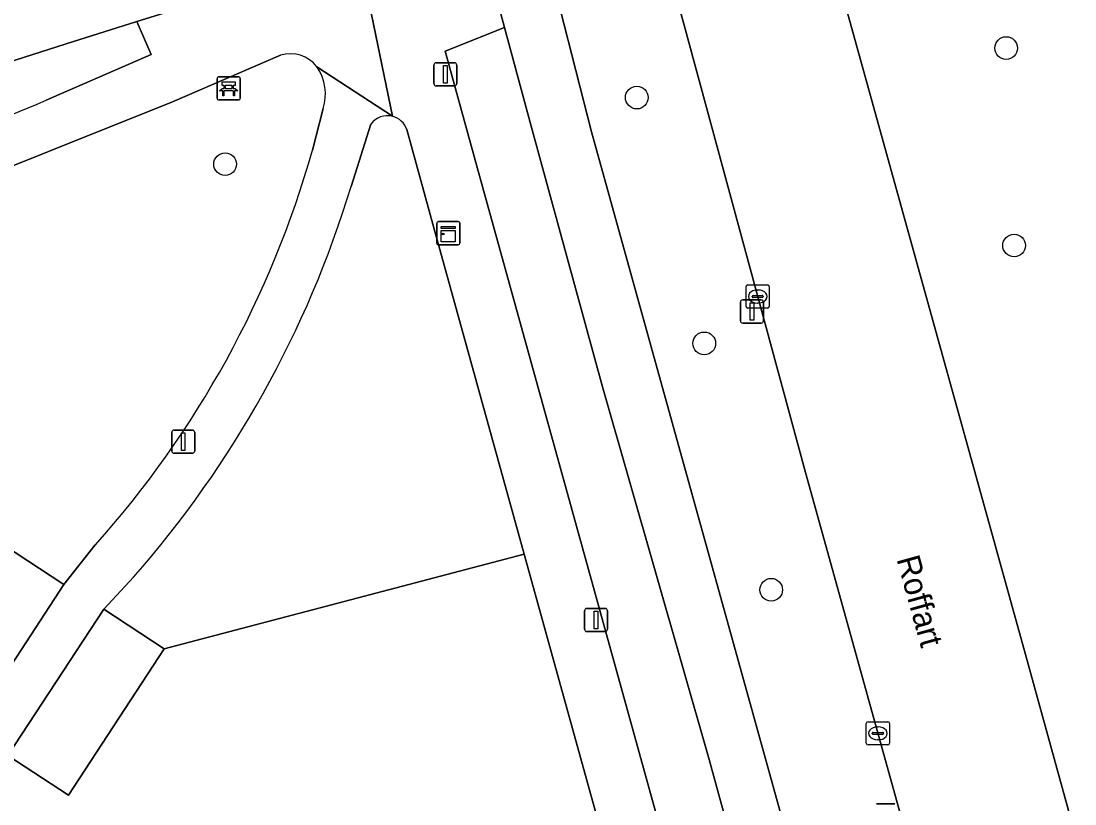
# Model space of a CAD drawing. Extents: x 158031 to 159244, y 380104 to 381214.
# Drawn here: x 158993.48 to 159038.86, y 381052.24 to 381085.93 of the extents above; entities that cross this region are included whole.
import ezdxf

# ---------------------------------------------------------------- set-up
doc = ezdxf.new("R2010")
doc.units = 0
for name, color, linetype in [('IMGEO_Bank', 7, 'Continuous'), ('IMGEO_Berm_groen', 7, 'Continuous'), ('IMGEO_Boom', 7, 'Continuous'), ('IMGEO_Erf', 7, 'Continuous'), ('IMGEO_Fietspad_gesloten', 7, 'Continuous'), ('IMGEO_Groenvoorziening', 7, 'Continuous'), ('IMGEO_Kast', 7, 'Continuous'), ('IMGEO_Kolk', 7, 'Continuous'), ('IMGEO_Lichtmast', 7, 'Continuous'), ('IMGEO_Openbare_ruimte_label', 7, 'Continuous'), ('IMGEO_Pand', 7, 'Continuous'), ('IMGEO_Rijbaan_lokaal_gesloten', 7, 'Continuous'), ('IMGEO_Voetpad_open', 7, 'Continuous')]:
    doc.layers.add(name, color=color, linetype=linetype)

msp = doc.modelspace()

# ---------------------------------------------------------------- linework, layer by layer
at = {"layer": 'IMGEO_Bank'}
for p, q in [((159001.916, 381082.608), (159001.916, 381083.449)), ((159001.916, 381083.449), (159001.916, 381082.608)), ((159001.991, 381083.533), (159002.832, 381083.533)), ((159002.832, 381083.533), (159001.991, 381083.533)), ((159002.916, 381083.458), (159002.916, 381082.617)), ((159002.916, 381082.617), (159002.916, 381083.458)), ((159002.613, 381082.931), (159002.22, 381082.931)), ((159002.225, 381083.039), (159002.225, 381083.145)), ((159002.269, 381083.145), (159002.269, 381083.039)), ((159002.557, 381083.151), (159002.275, 381083.151)), ((159002.275, 381083.033), (159002.557, 381083.033)), ((159002.563, 381083.039), (159002.563, 381083.145)), ((159002.607, 381083.145), (159002.607, 381083.039)), ((159002.841, 381082.533), (159002, 381082.533)), ((159002, 381082.533), (159002.841, 381082.533))]:
    msp.add_line(p, q, dxfattribs=at)
for points in [[(159002.219, 381083.151), (159002.133, 381083.151), (159002.133, 381083.312), (159002.696, 381083.312), (159002.696, 381083.151), (159002.613, 381083.151)], [(159002.163, 381082.931), (159002.021, 381082.931), (159002.133, 381083.033), (159002.219, 381083.033)], [(159002.213, 381082.924), (159002.213, 381082.717), (159002.17, 381082.717), (159002.17, 381082.924)], [(159002.613, 381083.033), (159002.696, 381083.033), (159002.808, 381082.931), (159002.669, 381082.931)], [(159002.663, 381082.924), (159002.663, 381082.717), (159002.619, 381082.717), (159002.619, 381082.924)]]:
    msp.add_lwpolyline(points, dxfattribs=at)
for centre, radius, start, end in [((159001.994, 381083.455), 0.0779, 92.4484, 184.2845), ((159001.994, 381083.455), 0.0779, 92.4484, 184.2845), ((159002.838, 381083.455), 0.0779, 2.4484, 94.2845), ((159002.838, 381083.455), 0.0779, 2.4484, 94.2845), ((159002.163, 381082.924), 0.00671, 2.8957, 87.1043), ((159002.22, 381082.924), 0.00671, 92.8957, 177.1043), ((159002.218, 381083.144), 0.00671, 2.8957, 87.1043), ((159002.218, 381083.04), 0.00671, 272.8957, 357.1043), ((159002.275, 381083.144), 0.00671, 92.8957, 177.1043), ((159002.275, 381083.04), 0.00671, 182.8957, 267.1043), ((159002.557, 381083.144), 0.00671, 2.8957, 87.1043), ((159002.557, 381083.04), 0.00671, 272.8957, 357.1043), ((159002.614, 381083.144), 0.00671, 92.8957, 177.1043), ((159002.614, 381083.04), 0.00671, 182.8957, 267.1043), ((159002.612, 381082.924), 0.00671, 2.8957, 87.1043), ((159002.669, 381082.924), 0.00671, 92.8957, 177.1043), ((159001.994, 381082.611), 0.0779, 182.4484, 274.2845), ((159001.994, 381082.611), 0.0779, 182.4484, 274.2845), ((159002.838, 381082.611), 0.0779, 272.4484, 4.2845), ((159002.838, 381082.611), 0.0779, 272.4484, 4.2845)]:
    msp.add_arc(centre, radius, start, end, dxfattribs=at)
at = {"layer": 'IMGEO_Berm_groen'}
for points in [[(159049.665, 381056.684), (159039.067, 381095.227), (159038.075, 381098.772), (159027.441, 381092.136), (159036.739, 381058.674), (159043.33, 381034.783), (159047.146, 381009.936)], [(158994.551, 381082.519), (158999.083, 381084.498), (158998.468, 381085.906), (158995.415, 381084.952), (158984.87, 381081.584), (158976.971, 381079.163), (158971.63, 381077.664), (158965.831, 381076.171), (158954.215, 381073.432), (158932.811, 381068.477), (158916.485, 381064.59), (158895.522, 381059.535), (158882.132, 381056.487), (158868.008, 381052.855), (158858.485, 381049.481), (158858.905, 381048.039), (158901.652, 381058.064), (158926.29, 381063.933), (158943.657, 381068.073)]]:
    msp.add_lwpolyline(points, dxfattribs=at)
for points in [[(159027.217, 381066.66), (159022.031, 381085.76), (159021.379, 381088.136), (159016.697, 381086.443), (159018.049, 381081.159), (159026.729, 381049.897), (159038.662, 381007.128), (159043.245, 381008.502), (159037.099, 381031.166), (159035.389, 381037.267)], [(159023.119, 381054.153), (159018.513, 381070.189), (159015.446, 381081.401), (159014.301, 381085.657), (159011.735, 381084.637), (159013.102, 381079.681), (159021.505, 381049.379), (159034.321, 381003.032), (159034.829, 381003.59), (159035.131, 381004.155), (159035.382, 381004.745), (159035.579, 381005.355), (159035.721, 381005.98), (159035.806, 381006.615), (159035.834, 381007.255), (159035.805, 381007.895), (159035.719, 381008.531), (159035.693, 381008.668), (159030.463, 381027.734), (159026.239, 381042.726)]]:
    msp.add_lwpolyline(points, close=True, dxfattribs=at)
msp.add_arc((158939.993, 381212.899), 141.335, 287.31214, 292.70706, dxfattribs=at)
at = {"layer": 'IMGEO_Boom'}
for centre in [(159035.902, 381084.767), (159019.994, 381082.638), (159002.264, 381079.771), (159036.245, 381076.27), (159022.902, 381072.059), (159025.784, 381061.455)]:
    msp.add_circle(centre, 0.489, dxfattribs=at)
at = {"layer": 'IMGEO_Erf'}
msp.add_lwpolyline([(159015.31, 381026.77), (159014.935, 381026.682), (159012.43, 381026.095), (159011.823, 381028.776), (159010.423, 381034.956), (159012.927, 381035.554), (159016.729, 381036.461), (159016.779, 381036.246), (159019.851, 381037.097), (159018.56, 381041.755), (159020.829, 381042.384), (159020.022, 381045.407), (159017.758, 381044.779), (159016.486, 381049.367), (159018.75, 381049.995), (159015.146, 381062.988), (158999.646, 381058.916), (158995.521, 381052.611), (158992.911, 381054.319)], dxfattribs=at)
at = {"layer": 'IMGEO_Fietspad_gesloten'}
for points in [[(159013.551, 381088.445), (159014.301, 381085.657), (159015.446, 381081.401), (159018.513, 381070.189), (159023.119, 381054.153), (159026.239, 381042.726), (159030.463, 381027.734), (159035.693, 381008.668)], [(158847.007, 381045.421), (158858.485, 381049.481), (158868.008, 381052.855), (158882.132, 381056.487), (158895.522, 381059.535), (158916.485, 381064.59), (158932.811, 381068.477), (158954.215, 381073.432), (158965.831, 381076.171), (158971.63, 381077.664), (158976.971, 381079.163), (158984.87, 381081.584), (158995.415, 381084.952), (158998.468, 381085.906), (159003.925, 381087.61)], [(159038.662, 381007.128), (159026.729, 381049.897), (159018.049, 381081.159), (159016.697, 381086.443)]]:
    msp.add_lwpolyline(points, dxfattribs=at)
at = {"layer": 'IMGEO_Groenvoorziening'}
for points in [[(159004.655, 381084.46), (159000, 381082.452), (158984.246, 381076.162), (158986.046, 381067.779), (158992.715, 381063.387), (158995.321, 381061.681), (158996.673, 381063.382)], [(159006.026, 381080.37), (159006.489, 381082.162)], [(159008.545, 381081.492), (159007.689, 381078.815)], [(158998.316, 381061.998), (158997.037, 381060.624), (158999.646, 381058.916), (159015.146, 381062.988), (159011.253, 381077.026), (159010.094, 381081.264)]]:
    msp.add_lwpolyline(points, dxfattribs=at)
for centre, radius, start, end in [((159005.083, 381083.102), 1.424, 37.0139, 107.4835), ((159004.493, 381082.782), 2.09, 342.7527, 34.2746), ((159009.261, 381080.973), 0.884, 76.2965, 144.067), ((159009.257, 381080.972), 0.886, 19.2564, 76.1231), ((158964.553, 381092.135), 43.11, 318.1661, 344.1626), ((158964.274, 381091.992), 45.371, 318.6173, 343.1163)]:
    msp.add_arc(centre, radius, start, end, dxfattribs=at)
at = {"layer": 'IMGEO_Kast'}
for p, q in [((159011.455, 381077.301), (159012.296, 381077.301)), ((159012.296, 381077.301), (159011.455, 381077.301)), ((159011.38, 381076.376), (159011.38, 381077.217)), ((159011.38, 381077.217), (159011.38, 381076.376)), ((159012.38, 381077.226), (159012.38, 381076.385)), ((159012.38, 381076.385), (159012.38, 381077.226)), ((159012.305, 381076.301), (159011.464, 381076.301)), ((159011.464, 381076.301), (159012.305, 381076.301))]:
    msp.add_line(p, q, dxfattribs=at)
for points in [[(159011.575, 381077.091), (159012.175, 381077.091), (159012.175, 381077.006), (159011.575, 381077.006), (159011.575, 381077.091)], [(159011.575, 381076.916), (159012.175, 381076.916), (159012.175, 381076.427), (159011.575, 381076.427), (159011.575, 381076.916)]]:
    msp.add_lwpolyline(points, dxfattribs=at)
msp.add_circle((159011.659, 381076.765), 0.0377, dxfattribs=at)
for centre, start, end in [((159011.458, 381077.223), 92.4484, 184.2845), ((159011.458, 381077.223), 92.4484, 184.2845), ((159012.302, 381077.223), 2.4484, 94.2845), ((159012.302, 381077.223), 2.4484, 94.2845), ((159011.458, 381076.379), 182.4484, 274.2845), ((159011.458, 381076.379), 182.4484, 274.2845), ((159012.302, 381076.379), 272.4484, 4.2845), ((159012.302, 381076.379), 272.4484, 4.2845)]:
    msp.add_arc(centre, 0.0779, start, end, dxfattribs=at)
at = {"layer": 'IMGEO_Kolk'}
for p, q in [((159024.776, 381074.575), (159025.628, 381074.575)), ((159024.701, 381073.649), (159024.701, 381074.501)), ((159024.96, 381074.069), (159024.96, 381074.081)), ((159025.003, 381074.118), (159025.401, 381074.118)), ((159025.189, 381074.355), (159025.214, 381074.355)), ((159025.444, 381074.081), (159025.444, 381074.069)), ((159025.702, 381074.501), (159025.702, 381073.649)), ((159025.398, 381074.032), (159025, 381074.032)), ((159025.212, 381073.795), (159025.187, 381073.795)), ((159025.628, 381073.575), (159024.776, 381073.575)), ((159029.879, 381054.85), (159029.879, 381055.702)), ((159029.954, 381055.776), (159030.806, 381055.776)), ((159030.367, 381055.556), (159030.392, 381055.556)), ((159030.88, 381055.702), (159030.88, 381054.85)), ((159030.138, 381055.27), (159030.138, 381055.282)), ((159030.576, 381055.233), (159030.178, 381055.233)), ((159030.181, 381055.319), (159030.579, 381055.319)), ((159030.622, 381055.282), (159030.622, 381055.27)), ((159030.806, 381054.776), (159029.954, 381054.776)), ((159030.39, 381054.996), (159030.365, 381054.996))]:
    msp.add_line(p, q, dxfattribs=at)
for points in [[(159024.776, 381074.575), (159025.628, 381074.575)], [(159024.701, 381073.649), (159024.701, 381074.501)], [(159025.702, 381074.501), (159025.702, 381073.649)], [(159025.628, 381073.575), (159024.776, 381073.575)], [(159029.879, 381054.85), (159029.879, 381055.702)], [(159029.954, 381055.776), (159030.806, 381055.776)], [(159030.88, 381055.702), (159030.88, 381054.85)], [(159030.806, 381054.776), (159029.954, 381054.776)]]:
    msp.add_lwpolyline(points, dxfattribs=at)
for centre, radius, start, end in [((159024.778, 381074.499), 0.0765, 91.552, 178.448), ((159024.778, 381074.499), 0.0765, 91.552, 178.448), ((159025.626, 381074.499), 0.0765, 1.552, 88.448), ((159025.626, 381074.499), 0.0765, 1.552, 88.448), ((159025, 381074.078), 0.0403, 85.8775, 175.7526), ((159025.405, 381074.08), 0.0386, 1.7309, 96.639), ((159024.778, 381073.651), 0.0765, 181.552, 268.448), ((159024.778, 381073.651), 0.0765, 181.552, 268.448), ((159024.997, 381074.068), 0.0366, 178.938, 274.7102), ((159025.401, 381074.075), 0.043, 264.8664, 352.4533), ((159025.626, 381073.651), 0.0765, 271.552, 358.448), ((159025.626, 381073.651), 0.0765, 271.552, 358.448), ((159029.956, 381055.7), 0.0765, 91.552, 178.448), ((159029.956, 381055.7), 0.0765, 91.552, 178.448), ((159030.804, 381055.7), 0.0765, 1.552, 88.448), ((159030.804, 381055.7), 0.0765, 1.552, 88.448), ((159030.178, 381055.279), 0.0403, 85.8775, 175.7526), ((159030.175, 381055.269), 0.0366, 178.938, 274.7102), ((159030.579, 381055.276), 0.043, 264.8664, 352.4533), ((159030.583, 381055.281), 0.0386, 1.7309, 96.639), ((159029.956, 381054.852), 0.0765, 181.552, 268.448), ((159029.956, 381054.852), 0.0765, 181.552, 268.448), ((159030.804, 381054.852), 0.0765, 271.552, 358.448), ((159030.804, 381054.852), 0.0765, 271.552, 358.448)]:
    msp.add_arc(centre, radius, start, end, dxfattribs=at)
for centre, major_axis, ratio, start_param, end_param in [((159025.188, 381074.075), (-0.387, 0.002), 0.722429, 4.712389, 7.853982), ((159025.213, 381074.075), (-0.39, 0.002), 0.717154, 1.570796, 4.712389), ((159030.366, 381055.276), (-0.387, 0.002), 0.722429, 4.712389, 7.853982), ((159030.391, 381055.276), (-0.39, 0.002), 0.717154, 1.570796, 4.712389)]:
    msp.add_ellipse(centre, major_axis=major_axis, ratio=ratio, start_param=start_param, end_param=end_param, dxfattribs=at)
at = {"layer": 'IMGEO_Lichtmast'}
for p, q in [((159011.355, 381084.137), (159012.145, 381084.137)), ((159012.145, 381084.137), (159011.355, 381084.137)), ((159011.255, 381083.237), (159011.255, 381084.037)), ((159011.255, 381084.037), (159011.255, 381083.237)), ((159012.245, 381084.037), (159012.245, 381083.237)), ((159012.245, 381083.237), (159012.245, 381084.037)), ((159012.145, 381083.137), (159011.355, 381083.137)), ((159011.355, 381083.137), (159012.145, 381083.137)), ((159024.46, 381073.032), (159024.46, 381073.832)), ((159024.46, 381073.832), (159024.46, 381073.032)), ((159024.56, 381073.932), (159025.35, 381073.932)), ((159025.35, 381073.932), (159024.56, 381073.932)), ((159025.45, 381073.832), (159025.45, 381073.032)), ((159025.45, 381073.032), (159025.45, 381073.832)), ((159025.35, 381072.932), (159024.56, 381072.932)), ((159024.56, 381072.932), (159025.35, 381072.932)), ((158999.964, 381067.427), (158999.964, 381068.227)), ((158999.964, 381068.227), (158999.964, 381067.427)), ((159000.064, 381068.327), (159000.854, 381068.327)), ((159000.854, 381068.327), (159000.064, 381068.327)), ((159000.954, 381068.227), (159000.954, 381067.427)), ((159000.954, 381067.427), (159000.954, 381068.227)), ((159000.854, 381067.327), (159000.064, 381067.327)), ((159000.064, 381067.327), (159000.854, 381067.327)), ((159017.744, 381059.755), (159017.744, 381060.555)), ((159017.744, 381060.555), (159017.744, 381059.755)), ((159017.844, 381060.655), (159018.634, 381060.655)), ((159018.634, 381060.655), (159017.844, 381060.655)), ((159018.734, 381060.555), (159018.734, 381059.755)), ((159018.734, 381059.755), (159018.734, 381060.555)), ((159018.634, 381059.655), (159017.844, 381059.655)), ((159017.844, 381059.655), (159018.634, 381059.655)), ((159030.312, 381052.24), (159031.102, 381052.24)), ((159031.102, 381052.24), (159030.312, 381052.24))]:
    msp.add_line(p, q, dxfattribs=at)
for points in [[(159011.675, 381084.012), (159011.825, 381084.012), (159011.825, 381083.262), (159011.675, 381083.262), (159011.675, 381084.012)], [(159024.88, 381073.807), (159025.03, 381073.807), (159025.03, 381073.057), (159024.88, 381073.057), (159024.88, 381073.807)], [(159000.384, 381068.202), (159000.534, 381068.202), (159000.534, 381067.452), (159000.384, 381067.452), (159000.384, 381068.202)], [(159018.164, 381060.53), (159018.314, 381060.53), (159018.314, 381059.78), (159018.164, 381059.78), (159018.164, 381060.53)]]:
    msp.add_lwpolyline(points, dxfattribs=at)
for centre, start, end in [((159011.355, 381084.037), 90, 180), ((159011.355, 381084.037), 90, 180), ((159012.145, 381084.037), 0, 90), ((159012.145, 381084.037), 360, 90), ((159011.355, 381083.237), 180, 270), ((159011.355, 381083.237), 180, 270), ((159012.145, 381083.237), 270, 0), ((159012.145, 381083.237), 270, 0), ((159024.56, 381073.832), 90, 180), ((159024.56, 381073.832), 90, 180), ((159025.35, 381073.832), 0, 90), ((159025.35, 381073.832), 360, 90), ((159024.56, 381073.032), 180, 270), ((159024.56, 381073.032), 180, 270), ((159025.35, 381073.032), 270, 0), ((159025.35, 381073.032), 270, 0), ((159000.064, 381068.227), 90, 180), ((159000.064, 381068.227), 90, 180), ((159000.854, 381068.227), 0, 90), ((159000.854, 381068.227), 360, 90), ((159000.064, 381067.427), 180, 270), ((159000.064, 381067.427), 180, 270), ((159000.854, 381067.427), 270, 0), ((159000.854, 381067.427), 270, 0), ((159017.844, 381060.555), 90, 180), ((159017.844, 381060.555), 90, 180), ((159018.634, 381060.555), 0, 90), ((159018.634, 381060.555), 360, 90), ((159017.844, 381059.755), 180, 270), ((159017.844, 381059.755), 180, 270), ((159018.634, 381059.755), 270, 0), ((159018.634, 381059.755), 270, 0)]:
    msp.add_arc(centre, 0.1, start, end, dxfattribs=at)
at = {"layer": 'IMGEO_Pand'}
for points in [[(158995.321, 381061.681), (158992.715, 381063.387), (158988.622, 381057.132), (158991.227, 381055.426)], [(158997.037, 381060.624), (158992.911, 381054.319), (158995.521, 381052.611), (158999.646, 381058.916)]]:
    msp.add_lwpolyline(points, close=True, dxfattribs=at)
at = {"layer": 'IMGEO_Rijbaan_lokaal_gesloten'}
msp.add_lwpolyline([(159021.379, 381088.136), (159022.031, 381085.76), (159027.217, 381066.66), (159035.389, 381037.267), (159037.099, 381031.166), (159043.245, 381008.502), (159047.244, 381009.533), (159047.146, 381009.936), (159043.33, 381034.783), (159036.739, 381058.674), (159027.441, 381092.136)], dxfattribs=at)
at = {"layer": 'IMGEO_Voetpad_open'}
for points in [[(159008.019, 381088.864), (159003.925, 381087.61), (158998.468, 381085.906), (158999.083, 381084.498), (158994.551, 381082.519)], [(159006.22, 381083.959), (159009.47, 381081.832), (159008.019, 381088.864)], [(159008.019, 381088.864), (159009.47, 381081.832)], [(159021.505, 381049.379), (159013.102, 381079.681), (159011.735, 381084.637), (159014.301, 381085.657), (159013.551, 381088.445)], [(158984.246, 381076.162), (159000, 381082.452), (159004.655, 381084.46)], [(159009.47, 381081.832), (159006.22, 381083.959)], [(159006.489, 381082.162), (159006.026, 381080.37)], [(159007.689, 381078.815), (159008.545, 381081.492)], [(159010.094, 381081.264), (159011.253, 381077.026), (159015.146, 381062.988), (159018.75, 381049.995), (159020.022, 381045.407), (159020.829, 381042.384), (159022.121, 381037.726), (159024.586, 381029.143), (159025.462, 381026.092), (159026.704, 381021.613), (159027.233, 381019.525), (159028.481, 381015.025), (159029.708, 381010.598), (159029.976, 381009.573), (159031.217, 381005.096), (159032.195, 381001.198), (159033.23, 381002.003), (159034.19, 381002.896), (159034.321, 381003.032), (159021.505, 381049.379)], [(158996.673, 381063.382), (158995.321, 381061.681), (158991.227, 381055.426), (158988.76, 381051.424), (158990.376, 381051.793), (158990.669, 381050.656), (158992.911, 381054.319), (158997.037, 381060.624), (158998.316, 381061.998)]]:
    msp.add_lwpolyline(points, dxfattribs=at)
for centre, radius, start, end in [((159005.083, 381083.102), 1.424, 37.0139, 107.4835), ((159004.493, 381082.782), 2.09, 342.7527, 34.2746), ((158939.993, 381212.899), 141.335, 287.31214, 292.70706), ((159009.261, 381080.973), 0.884, 76.2965, 144.067), ((159009.257, 381080.972), 0.886, 19.2564, 76.1231), ((158964.553, 381092.135), 43.11, 318.1661, 344.1626), ((158964.274, 381091.992), 45.371, 318.6173, 343.1163)]:
    msp.add_arc(centre, radius, start, end, dxfattribs=at)

# ---------------------------------------------------------------- texts
at = {"layer": 'IMGEO_Openbare_ruimte_label'}
msp.add_text('Roffart', height=1, rotation=285.4812, dxfattribs=at).set_placement((159031.176, 381062.781))

doc.saveas('drawing.dxf')
